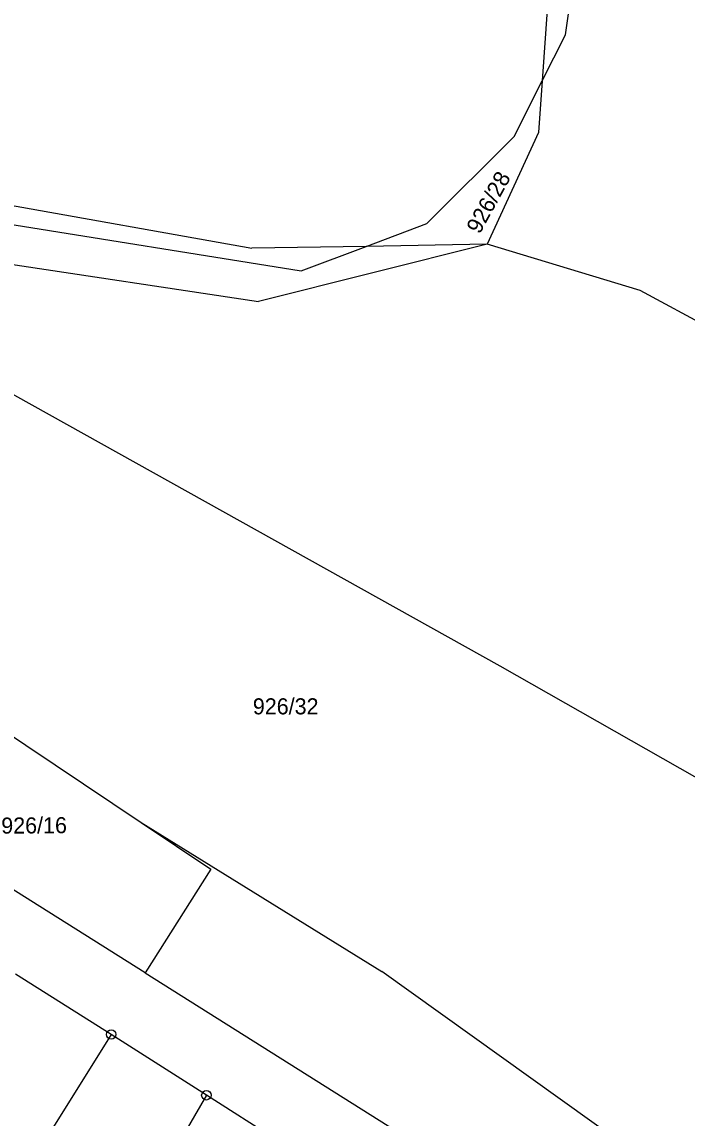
# Model space of a CAD drawing. Extents: x -795483 to -789093, y -1112258 to -1108741.
# Drawn here: x -791190.2 to -791119.8, y -1109356.5 to -1109240.5 of the extents above; entities that cross this region are included whole.
import ezdxf

# ---------------------------------------------------------------- set-up
doc = ezdxf.new("R2010")
doc.units = 0
for name, color, linetype in [('Vrstva 1', 7, 'Continuous'), ('Vrstva 14', 7, 'Continuous'), ('Vrstva 28', 7, 'Continuous')]:
    doc.layers.add(name, color=color, linetype=linetype)

msp = doc.modelspace()

# ---------------------------------------------------------------- linework, layer by layer
at = {"layer": 'Vrstva 1'}
for p, q in [((-791132.69, -1109241.83), (-791131.05, -1109230.63)), ((-791134.59, -1109238.72), (-791135.15, -1109246.71)), ((-791135.15, -1109246.71), (-791132.69, -1109241.83)), ((-791138.13, -1109252.6), (-791135.15, -1109246.71)), ((-791135.15, -1109246.71), (-791135.54, -1109252.2)), ((-791147.37, -1109261.83), (-791138.13, -1109252.6)), ((-791135.54, -1109252.2), (-791140.97, -1109264.01)), ((-791225.17, -1109253.83), (-791165.88, -1109264.45)), ((-791222.74, -1109256.93), (-791160.66, -1109266.82)), ((-791225.07, -1109261.03), (-791165.19, -1109270.09)), ((-791139.62, -1109308.68), (-791225.07, -1109261.03)), ((-791153.78, -1109264.24), (-791147.37, -1109261.83)), ((-791153.78, -1109264.24), (-791165.88, -1109264.45)), ((-791140.97, -1109264.01), (-791165.19, -1109270.09)), ((-791160.66, -1109266.82), (-791153.78, -1109264.24)), ((-791140.97, -1109264.01), (-791153.78, -1109264.24)), ((-791124.77, -1109268.92), (-791140.97, -1109264.01)), ((-791082.04, -1109292.01), (-791124.77, -1109268.92)), ((-791201.47, -1109309.27), (-791177.62, -1109325.23)), ((-791061.06, -1109353.41), (-791139.62, -1109308.68)), ((-791177.2, -1109341.16), (-791209.29, -1109320.97)), ((-791177.62, -1109325.23), (-791152.14, -1109341.01)), ((-791177.62, -1109325.23), (-791170.23, -1109330.18)), ((-791170.23, -1109330.18), (-791177.2, -1109341.16)), ((-791180.78, -1109347.68), (-791190.91, -1109341.29)), ((-791177.2, -1109341.16), (-791128.18, -1109371.99)), ((-791088.05, -1109386.81), (-791152.14, -1109341.01)), ((-791180.78, -1109347.68), (-791202.06, -1109381.61)), ((-791170.71, -1109354.12), (-791180.78, -1109347.68)), ((-791170.71, -1109354.12), (-791183.21, -1109375.73)), ((-791163.17, -1109358.91), (-791170.71, -1109354.12))]:
    msp.add_line(p, q, dxfattribs=at)
at = {"layer": 'Vrstva 28'}
for centre, radius in [((-791180.78, -1109347.68), 0.5), ((-791180.78, -1109347.68), 0.01), ((-791170.71, -1109354.12), 0.5), ((-791170.71, -1109354.12), 0.01)]:
    msp.add_circle(centre, radius, dxfattribs=at)

# ---------------------------------------------------------------- texts
at = {"layer": 'Vrstva 14'}
for s, rotation, p in [('926/28', 61.2076, (-791141.78, -1109263.02)), ('926/16', 0.3992, (-791192.42, -1109326.42))]:
    msp.add_text(s, height=1.7, rotation=rotation, dxfattribs=at).set_placement(p)
msp.add_text('926/32', height=1.7, dxfattribs=at).set_placement((-791165.79, -1109313.79))

doc.saveas('drawing.dxf')
